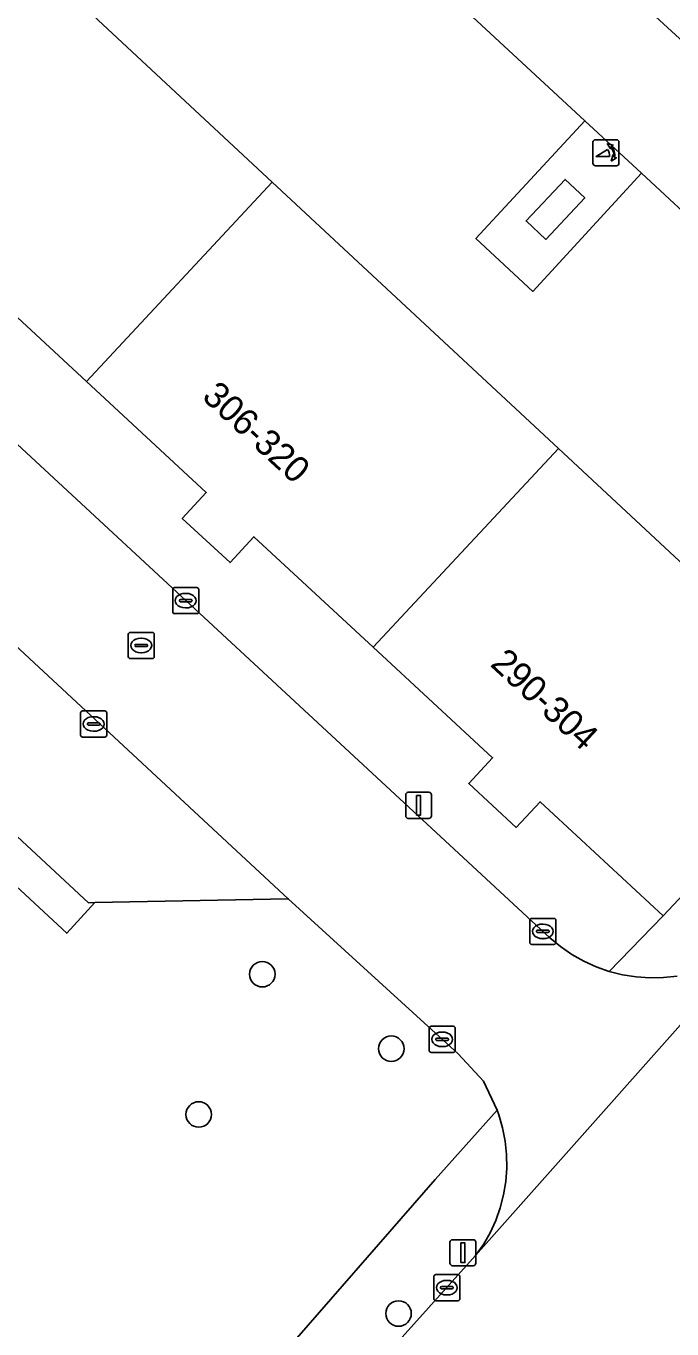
# Model space of a CAD drawing. Extents: x 159217 to 160349, y 381246 to 382172.
# Drawn here: x 159745.5 to 159770.3, y 381640 to 381690 of the extents above; entities that cross this region are included whole.
import ezdxf

# ---------------------------------------------------------------- set-up
doc = ezdxf.new("R2010")
doc.units = 0
for name, color, linetype in [('IMGEO_Boom', 7, 'Continuous'), ('IMGEO_Groenvoorziening', 7, 'Continuous'), ('IMGEO_Haag', 7, 'Continuous'), ('IMGEO_Kolk', 7, 'Continuous'), ('IMGEO_Lichtmast', 7, 'Continuous'), ('IMGEO_Pand', 7, 'Continuous'), ('IMGEO_Pand_nummerreeks', 7, 'Continuous'), ('IMGEO_Parkeervlak_open', 7, 'Continuous'), ('IMGEO_Poller', 7, 'Continuous'), ('IMGEO_Rijbaan_lokaal_open', 7, 'Continuous'), ('IMGEO_Rioolput', 7, 'Continuous'), ('IMGEO_Voetpad_open', 7, 'Continuous')]:
    doc.layers.add(name, color=color, linetype=linetype)

msp = doc.modelspace()

# ---------------------------------------------------------------- linework, layer by layer
at = {"layer": 'IMGEO_Boom'}
for centre in [(159754.531, 381653.633), (159759.481, 381650.775), (159752.091, 381648.251), (159759.76, 381640.61)]:
    msp.add_circle(centre, 0.489, dxfattribs=at)
at = {"layer": 'IMGEO_Groenvoorziening'}
for points in [[(159777.108, 381676.935), (159769.08, 381684.381), (159764.906, 381679.841), (159762.726, 381681.868), (159766.913, 381686.389), (159757.428, 381695.18), (159753.234, 381690.663), (159751.047, 381692.675), (159755.243, 381697.194), (159751.594, 381700.557), (159743.944, 381694.24), (159754.905, 381684.037), (159765.892, 381673.811), (159777.023, 381663.45), (159783.695, 381670.793), (159779.288, 381674.902), (159775.075, 381670.397), (159772.901, 381672.428), (159774.717, 381674.374)], [(159766.902, 381683.434), (159766.149, 381684.139), (159764.656, 381682.544), (159765.408, 381681.839)], [(159761.166, 381645.753), (159763.539, 381648.418), (159763.017, 381649.524), (159762.042, 381650.584), (159755.528, 381656.533), (159748.109, 381656.383), (159747.026, 381655.205), (159728.782, 381672.138), (159700.775, 381650.391), (159704.387, 381647.126), (159704.607, 381647.278), (159710.635, 381641.734), (159717.698, 381642.029), (159718.758, 381643.042), (159738.086, 381625.011), (159740.783, 381622.495), (159746.613, 381629.193), (159751.124, 381634.358), (159750.341, 381635.042), (159752.414, 381637.338), (159754.247, 381639.368), (159754.982, 381638.661)]]:
    msp.add_lwpolyline(points, close=True, dxfattribs=at)
msp.add_lwpolyline([(159700.681, 381650.48), (159700.775, 381650.391), (159728.782, 381672.138), (159747.026, 381655.205), (159748.109, 381656.383), (159747.861, 381656.378), (159726.517, 381676.221), (159734.019, 381676.5), (159732.609, 381677.842)], dxfattribs=at)
at = {"layer": 'IMGEO_Haag'}
msp.add_lwpolyline([(159700.681, 381650.48), (159700.775, 381650.391), (159728.782, 381672.138), (159747.026, 381655.205), (159748.109, 381656.383), (159747.861, 381656.378), (159726.517, 381676.221), (159734.019, 381676.5), (159732.609, 381677.842)], dxfattribs=at)
at = {"layer": 'IMGEO_Kolk'}
for p, q in [((159751.092, 381667.546), (159751.092, 381668.398)), ((159751.167, 381668.472), (159752.019, 381668.472)), ((159751.58, 381668.252), (159751.605, 381668.252)), ((159752.093, 381668.398), (159752.093, 381667.546)), ((159751.351, 381667.966), (159751.351, 381667.978)), ((159751.789, 381667.929), (159751.391, 381667.929)), ((159751.394, 381668.015), (159751.792, 381668.015)), ((159751.603, 381667.692), (159751.578, 381667.692)), ((159751.835, 381667.978), (159751.835, 381667.966)), ((159752.019, 381667.472), (159751.167, 381667.472)), ((159747.56, 381662.812), (159747.56, 381663.664)), ((159747.635, 381663.738), (159748.487, 381663.738)), ((159748.561, 381663.664), (159748.561, 381662.812)), ((159747.819, 381663.232), (159747.819, 381663.244)), ((159748.257, 381663.195), (159747.859, 381663.195)), ((159747.862, 381663.281), (159748.26, 381663.281)), ((159748.048, 381663.518), (159748.073, 381663.518)), ((159748.303, 381663.244), (159748.303, 381663.232)), ((159748.487, 381662.738), (159747.635, 381662.738)), ((159748.071, 381662.958), (159748.046, 381662.958)), ((159764.795, 381654.852), (159764.795, 381655.704)), ((159764.87, 381655.778), (159765.722, 381655.778)), ((159765.283, 381655.558), (159765.308, 381655.558)), ((159765.796, 381655.704), (159765.796, 381654.852)), ((159765.054, 381655.272), (159765.054, 381655.284)), ((159765.492, 381655.235), (159765.094, 381655.235)), ((159765.097, 381655.321), (159765.495, 381655.321)), ((159765.538, 381655.284), (159765.538, 381655.272)), ((159765.722, 381654.778), (159764.87, 381654.778)), ((159765.306, 381654.998), (159765.281, 381654.998)), ((159760.933, 381650.708), (159760.933, 381651.56)), ((159761.008, 381651.634), (159761.86, 381651.634)), ((159761.934, 381651.56), (159761.934, 381650.708)), ((159761.192, 381651.128), (159761.192, 381651.14)), ((159761.63, 381651.091), (159761.232, 381651.091)), ((159761.235, 381651.177), (159761.633, 381651.177)), ((159761.421, 381651.414), (159761.446, 381651.414)), ((159761.676, 381651.14), (159761.676, 381651.128)), ((159761.86, 381650.634), (159761.008, 381650.634)), ((159761.444, 381650.854), (159761.419, 381650.854)), ((159761.187, 381642.103), (159762.039, 381642.103)), ((159761.112, 381641.177), (159761.112, 381642.029)), ((159761.371, 381641.597), (159761.371, 381641.609)), ((159761.809, 381641.56), (159761.411, 381641.56)), ((159761.414, 381641.646), (159761.812, 381641.646)), ((159761.6, 381641.883), (159761.625, 381641.883)), ((159761.855, 381641.609), (159761.855, 381641.597)), ((159762.113, 381642.029), (159762.113, 381641.177)), ((159762.039, 381641.103), (159761.187, 381641.103)), ((159761.623, 381641.323), (159761.598, 381641.323))]:
    msp.add_line(p, q, dxfattribs=at)
for points in [[(159751.092, 381667.546), (159751.092, 381668.398)], [(159751.167, 381668.472), (159752.019, 381668.472)], [(159752.093, 381668.398), (159752.093, 381667.546)], [(159752.019, 381667.472), (159751.167, 381667.472)], [(159747.56, 381662.812), (159747.56, 381663.664)], [(159747.635, 381663.738), (159748.487, 381663.738)], [(159748.561, 381663.664), (159748.561, 381662.812)], [(159748.487, 381662.738), (159747.635, 381662.738)], [(159764.795, 381654.852), (159764.795, 381655.704)], [(159764.87, 381655.778), (159765.722, 381655.778)], [(159765.796, 381655.704), (159765.796, 381654.852)], [(159765.722, 381654.778), (159764.87, 381654.778)], [(159760.933, 381650.708), (159760.933, 381651.56)], [(159761.008, 381651.634), (159761.86, 381651.634)], [(159761.934, 381651.56), (159761.934, 381650.708)], [(159761.86, 381650.634), (159761.008, 381650.634)], [(159761.187, 381642.103), (159762.039, 381642.103)], [(159761.112, 381641.177), (159761.112, 381642.029)], [(159762.113, 381642.029), (159762.113, 381641.177)], [(159762.039, 381641.103), (159761.187, 381641.103)]]:
    msp.add_lwpolyline(points, dxfattribs=at)
for centre, radius, start, end in [((159751.169, 381668.396), 0.0765, 91.552, 178.448), ((159751.169, 381668.396), 0.0765, 91.552, 178.448), ((159752.017, 381668.396), 0.0765, 1.552, 88.448), ((159752.017, 381668.396), 0.0765, 1.552, 88.448), ((159751.391, 381667.975), 0.0403, 85.8775, 175.7526), ((159751.388, 381667.965), 0.0366, 178.938, 274.7102), ((159751.792, 381667.972), 0.043, 264.8664, 352.4533), ((159751.796, 381667.977), 0.0386, 1.7309, 96.639), ((159751.169, 381667.548), 0.0765, 181.552, 268.448), ((159751.169, 381667.548), 0.0765, 181.552, 268.448), ((159752.017, 381667.548), 0.0765, 271.552, 358.448), ((159752.017, 381667.548), 0.0765, 271.552, 358.448), ((159747.637, 381663.662), 0.0765, 91.552, 178.448), ((159747.637, 381663.662), 0.0765, 91.552, 178.448), ((159748.485, 381663.662), 0.0765, 1.552, 88.448), ((159748.485, 381663.662), 0.0765, 1.552, 88.448), ((159747.859, 381663.241), 0.0403, 85.8775, 175.7526), ((159747.856, 381663.231), 0.0366, 178.938, 274.7102), ((159748.26, 381663.238), 0.043, 264.8664, 352.4533), ((159748.264, 381663.243), 0.0386, 1.7309, 96.639), ((159747.637, 381662.814), 0.0765, 181.552, 268.448), ((159747.637, 381662.814), 0.0765, 181.552, 268.448), ((159748.485, 381662.814), 0.0765, 271.552, 358.448), ((159748.485, 381662.814), 0.0765, 271.552, 358.448), ((159764.872, 381655.702), 0.0765, 91.552, 178.448), ((159764.872, 381655.702), 0.0765, 91.552, 178.448), ((159765.72, 381655.702), 0.0765, 1.552, 88.448), ((159765.72, 381655.702), 0.0765, 1.552, 88.448), ((159765.094, 381655.281), 0.0403, 85.8775, 175.7526), ((159765.091, 381655.271), 0.0366, 178.938, 274.7102), ((159765.495, 381655.278), 0.043, 264.8664, 352.4533), ((159765.499, 381655.283), 0.0386, 1.7309, 96.639), ((159764.872, 381654.854), 0.0765, 181.552, 268.448), ((159764.872, 381654.854), 0.0765, 181.552, 268.448), ((159765.72, 381654.854), 0.0765, 271.552, 358.448), ((159765.72, 381654.854), 0.0765, 271.552, 358.448), ((159761.01, 381651.558), 0.0765, 91.552, 178.448), ((159761.01, 381651.558), 0.0765, 91.552, 178.448), ((159761.858, 381651.558), 0.0765, 1.552, 88.448), ((159761.858, 381651.558), 0.0765, 1.552, 88.448), ((159761.232, 381651.137), 0.0403, 85.8775, 175.7526), ((159761.229, 381651.127), 0.0366, 178.938, 274.7102), ((159761.633, 381651.134), 0.043, 264.8664, 352.4533), ((159761.637, 381651.139), 0.0386, 1.7309, 96.639), ((159761.01, 381650.71), 0.0765, 181.552, 268.448), ((159761.01, 381650.71), 0.0765, 181.552, 268.448), ((159761.858, 381650.71), 0.0765, 271.552, 358.448), ((159761.858, 381650.71), 0.0765, 271.552, 358.448), ((159761.189, 381642.027), 0.0765, 91.552, 178.448), ((159761.189, 381642.027), 0.0765, 91.552, 178.448), ((159762.037, 381642.027), 0.0765, 1.552, 88.448), ((159762.037, 381642.027), 0.0765, 1.552, 88.448), ((159761.411, 381641.606), 0.0403, 85.8775, 175.7526), ((159761.408, 381641.596), 0.0366, 178.938, 274.7102), ((159761.812, 381641.603), 0.043, 264.8664, 352.4533), ((159761.816, 381641.608), 0.0386, 1.7309, 96.639), ((159761.189, 381641.179), 0.0765, 181.552, 268.448), ((159761.189, 381641.179), 0.0765, 181.552, 268.448), ((159762.037, 381641.179), 0.0765, 271.552, 358.448), ((159762.037, 381641.179), 0.0765, 271.552, 358.448)]:
    msp.add_arc(centre, radius, start, end, dxfattribs=at)
for centre, major_axis, ratio, start_param, end_param in [((159751.579, 381667.972), (-0.387, 0.002), 0.722429, 4.712389, 7.853982), ((159751.604, 381667.972), (-0.39, 0.002), 0.717154, 1.570796, 4.712389), ((159748.047, 381663.238), (-0.387, 0.002), 0.722429, 4.712389, 7.853982), ((159748.072, 381663.238), (-0.39, 0.002), 0.717154, 1.570796, 4.712389), ((159765.282, 381655.278), (-0.387, 0.002), 0.722429, 4.712389, 7.853982), ((159765.307, 381655.278), (-0.39, 0.002), 0.717154, 1.570796, 4.712389), ((159761.42, 381651.134), (-0.387, 0.002), 0.722429, 4.712389, 7.853982), ((159761.445, 381651.134), (-0.39, 0.002), 0.717154, 1.570796, 4.712389), ((159761.599, 381641.603), (-0.387, 0.002), 0.722429, 4.712389, 7.853982), ((159761.624, 381641.603), (-0.39, 0.002), 0.717154, 1.570796, 4.712389)]:
    msp.add_ellipse(centre, major_axis=major_axis, ratio=ratio, start_param=start_param, end_param=end_param, dxfattribs=at)
at = {"layer": 'IMGEO_Lichtmast'}
for p, q in [((159760.134, 381660.616), (159760.924, 381660.616)), ((159760.924, 381660.616), (159760.134, 381660.616)), ((159760.034, 381659.716), (159760.034, 381660.516)), ((159760.034, 381660.516), (159760.034, 381659.716)), ((159761.024, 381660.516), (159761.024, 381659.716)), ((159761.024, 381659.716), (159761.024, 381660.516)), ((159760.924, 381659.616), (159760.134, 381659.616)), ((159760.134, 381659.616), (159760.924, 381659.616)), ((159761.733, 381642.544), (159761.733, 381643.344)), ((159761.733, 381643.344), (159761.733, 381642.544)), ((159761.833, 381643.444), (159762.623, 381643.444)), ((159762.623, 381643.444), (159761.833, 381643.444)), ((159762.723, 381643.344), (159762.723, 381642.544)), ((159762.723, 381642.544), (159762.723, 381643.344)), ((159762.623, 381642.444), (159761.833, 381642.444)), ((159761.833, 381642.444), (159762.623, 381642.444))]:
    msp.add_line(p, q, dxfattribs=at)
for points in [[(159760.454, 381660.491), (159760.604, 381660.491), (159760.604, 381659.741), (159760.454, 381659.741), (159760.454, 381660.491)], [(159762.153, 381643.319), (159762.303, 381643.319), (159762.303, 381642.569), (159762.153, 381642.569), (159762.153, 381643.319)]]:
    msp.add_lwpolyline(points, dxfattribs=at)
for centre, start, end in [((159760.134, 381660.516), 90, 180), ((159760.134, 381660.516), 90, 180), ((159760.924, 381660.516), 0, 90), ((159760.924, 381660.516), 360, 90), ((159760.134, 381659.716), 180, 270), ((159760.134, 381659.716), 180, 270), ((159760.924, 381659.716), 270, 0), ((159760.924, 381659.716), 270, 0), ((159761.833, 381643.344), 90, 180), ((159761.833, 381643.344), 90, 180), ((159762.623, 381643.344), 0, 90), ((159762.623, 381643.344), 360, 90), ((159761.833, 381642.544), 180, 270), ((159761.833, 381642.544), 180, 270), ((159762.623, 381642.544), 270, 0), ((159762.623, 381642.544), 270, 0)]:
    msp.add_arc(centre, 0.1, start, end, dxfattribs=at)
at = {"layer": 'IMGEO_Pand'}
for points in [[(159747.779, 381676.381), (159754.905, 381684.037), (159743.944, 381694.24), (159743.744, 381694.426), (159742.446, 381693.004), (159736.668, 381686.675), (159741.352, 381682.335), (159740.436, 381681.346), (159742.263, 381679.653), (159743.179, 381680.642)], [(159747.779, 381676.381), (159752.378, 381672.12), (159751.462, 381671.131), (159753.296, 381669.433), (159754.212, 381670.422), (159758.79, 381666.181), (159765.892, 381673.811), (159754.905, 381684.037)], [(159765.892, 381673.811), (159758.79, 381666.181), (159763.368, 381661.94), (159762.452, 381660.951), (159764.271, 381659.266), (159765.188, 381660.256), (159769.912, 381655.879), (159777.023, 381663.45)]]:
    msp.add_lwpolyline(points, close=True, dxfattribs=at)
at = {"layer": 'IMGEO_Parkeervlak_open'}
for points in [[(159758.819, 381700.298), (159783.162, 381677.984), (159783.408, 381678.357), (159786.752, 381682.146), (159762.545, 381704.335)], [(159734.019, 381676.5), (159726.517, 381676.221), (159747.861, 381656.378), (159748.109, 381656.383), (159755.528, 381656.533)]]:
    msp.add_lwpolyline(points, close=True, dxfattribs=at)
at = {"layer": 'IMGEO_Poller'}
for p, q in [((159767.22, 381685.565), (159767.22, 381684.758)), ((159767.22, 381685.565), (159767.22, 381684.758)), ((159768.122, 381685.66), (159767.314, 381685.66)), ((159768.122, 381685.66), (159767.314, 381685.66)), ((159768.216, 381684.758), (159768.216, 381685.565)), ((159768.216, 381684.758), (159768.216, 381685.565)), ((159767.314, 381684.663), (159768.122, 381684.663)), ((159767.314, 381684.663), (159768.122, 381684.663))]:
    msp.add_line(p, q, dxfattribs=at)
for points in [[(159767.855, 381685.016), (159767.342, 381685.016), (159767.772, 381685.291)], [(159767.899, 381685.389), (159767.887, 381685.316), (159767.762, 381685.521)], [(159767.762, 381685.521), (159767.993, 381685.455), (159767.922, 381685.423)], [(159767.915, 381684.844), (159767.981, 381685.075), (159768.011, 381685.007)], [(159768.047, 381684.98), (159768.119, 381684.969), (159767.915, 381684.844)]]:
    msp.add_lwpolyline(points, dxfattribs=at)
for centre, radius, start, end in [((159767.314, 381685.565), 0.0946, 90, 180), ((159767.314, 381685.565), 0.0946, 90, 180), ((159768.122, 381685.565), 0.0946, 0, 90), ((159768.122, 381685.565), 0.0946, 0, 90), ((159767.527, 381685.066), 0.332, 351.3247, 42.4854), ((159767.541, 381685.076), 0.476, 351.7527, 41.1691), ((159767.541, 381685.076), 0.516, 349.3569, 42.2912), ((159767.314, 381684.758), 0.0946, 180, 270), ((159767.314, 381684.758), 0.0946, 180, 270), ((159768.122, 381684.758), 0.0946, 270, 0), ((159768.122, 381684.758), 0.0946, 270, 0)]:
    msp.add_arc(centre, radius, start, end, dxfattribs=at)
at = {"layer": 'IMGEO_Rijbaan_lokaal_open'}
for points in [[(159757.428, 381695.18), (159766.913, 381686.389), (159769.08, 381684.381), (159777.108, 381676.935), (159779.288, 381674.902), (159783.695, 381670.793), (159786.083, 381673.243), (159783.433, 381675.763), (159783.406, 381675.795), (159783.298, 381675.938), (159783.203, 381676.09), (159783.122, 381676.25), (159783.055, 381676.416), (159783.004, 381676.588), (159782.968, 381676.764), (159782.949, 381676.942), (159782.945, 381677.121), (159782.957, 381677.3), (159782.985, 381677.477), (159783.029, 381677.651), (159783.088, 381677.821), (159783.162, 381677.984), (159758.819, 381700.298)], [(159770.456, 381653.565), (159769.932, 381653.506), (159769.404, 381653.494), (159768.877, 381653.529), (159768.356, 381653.612), (159767.844, 381653.74), (159767.345, 381653.914), (159766.864, 381654.132), (159766.405, 381654.392), (159765.97, 381654.692), (159765.564, 381655.029), (159732.893, 381685.294)], [(159777.946, 381650.837), (159790.395, 381664.545), (159804.686, 381680.282), (159800.187, 381684.401), (159791.476, 381674.818), (159788.56, 381671.616), (159785.974, 381668.761), (159773.755, 381655.266), (159762.718, 381642.832), (159756.181, 381635.556)], [(159734.019, 381676.5), (159755.528, 381656.533), (159762.042, 381650.584), (159763.017, 381649.524), (159763.539, 381648.418), (159763.606, 381648.233), (159763.751, 381647.736), (159763.851, 381647.227), (159763.906, 381646.712), (159763.914, 381646.194), (159763.876, 381645.677), (159763.792, 381645.166), (159763.663, 381644.665), (159763.489, 381644.177), (159763.273, 381643.706), (159763.015, 381643.257), (159762.718, 381642.832), (159773.755, 381655.266)]]:
    msp.add_lwpolyline(points, dxfattribs=at)
at = {"layer": 'IMGEO_Rioolput'}
for p, q in [((159749.384, 381665.824), (159749.384, 381666.676)), ((159749.459, 381666.75), (159750.311, 381666.75)), ((159750.385, 381666.676), (159750.385, 381665.824)), ((159749.643, 381666.244), (159749.643, 381666.256)), ((159750.081, 381666.207), (159749.683, 381666.207)), ((159749.686, 381666.293), (159750.084, 381666.293)), ((159749.872, 381666.53), (159749.897, 381666.53)), ((159750.127, 381666.256), (159750.127, 381666.244)), ((159750.311, 381665.75), (159749.459, 381665.75)), ((159749.895, 381665.97), (159749.87, 381665.97))]:
    msp.add_line(p, q, dxfattribs=at)
for points in [[(159749.384, 381665.824), (159749.384, 381666.676)], [(159749.459, 381666.75), (159750.311, 381666.75)], [(159750.385, 381666.676), (159750.385, 381665.824)], [(159750.311, 381665.75), (159749.459, 381665.75)]]:
    msp.add_lwpolyline(points, dxfattribs=at)
for centre, radius, start, end in [((159749.461, 381666.674), 0.0765, 91.552, 178.448), ((159749.461, 381666.674), 0.0765, 91.552, 178.448), ((159750.309, 381666.674), 0.0765, 1.552, 88.448), ((159750.309, 381666.674), 0.0765, 1.552, 88.448), ((159749.683, 381666.253), 0.0403, 85.8775, 175.7526), ((159749.68, 381666.243), 0.0366, 178.938, 274.7102), ((159750.084, 381666.25), 0.043, 264.8664, 352.4533), ((159750.088, 381666.255), 0.0386, 1.7309, 96.639), ((159749.461, 381665.826), 0.0765, 181.552, 268.448), ((159749.461, 381665.826), 0.0765, 181.552, 268.448), ((159750.309, 381665.826), 0.0765, 271.552, 358.448), ((159750.309, 381665.826), 0.0765, 271.552, 358.448)]:
    msp.add_arc(centre, radius, start, end, dxfattribs=at)
for centre, major_axis, ratio, start_param, end_param in [((159749.871, 381666.25), (-0.387, 0.002), 0.722429, 4.712389, 7.853982), ((159749.896, 381666.25), (-0.39, 0.002), 0.717154, 1.570796, 4.712389)]:
    msp.add_ellipse(centre, major_axis=major_axis, ratio=ratio, start_param=start_param, end_param=end_param, dxfattribs=at)
at = {"layer": 'IMGEO_Voetpad_open'}
for points in [[(159766.913, 381686.389), (159762.726, 381681.868), (159764.906, 381679.841), (159769.08, 381684.381)], [(159765.408, 381681.839), (159764.656, 381682.544), (159766.149, 381684.139), (159766.902, 381683.434)]]:
    msp.add_lwpolyline(points, close=True, dxfattribs=at)
for points in [[(159732.893, 381685.294), (159765.564, 381655.029), (159765.97, 381654.692), (159766.405, 381654.392), (159766.864, 381654.132), (159767.345, 381653.914), (159767.844, 381653.74), (159769.912, 381655.879), (159765.188, 381660.256), (159764.271, 381659.266), (159762.452, 381660.951), (159763.368, 381661.94), (159758.79, 381666.181), (159754.212, 381670.422), (159753.296, 381669.433), (159751.462, 381671.131), (159752.378, 381672.12), (159747.779, 381676.381), (159743.179, 381680.642)], [(159777.023, 381663.45), (159769.912, 381655.879), (159767.844, 381653.74), (159768.356, 381653.612), (159768.877, 381653.529), (159769.404, 381653.494), (159769.932, 381653.506), (159770.456, 381653.565)], [(159756.181, 381635.556), (159762.718, 381642.832), (159763.015, 381643.257), (159763.273, 381643.706), (159763.489, 381644.177), (159763.663, 381644.665), (159763.792, 381645.166), (159763.876, 381645.677), (159763.914, 381646.194), (159763.906, 381646.712), (159763.851, 381647.227), (159763.751, 381647.736), (159763.606, 381648.233), (159763.539, 381648.418), (159761.166, 381645.753), (159754.982, 381638.661), (159754.247, 381639.368), (159752.414, 381637.338), (159750.341, 381635.042), (159751.124, 381634.358), (159746.613, 381629.193), (159740.783, 381622.495), (159737.753, 381619.015), (159736.988, 381618.134)]]:
    msp.add_lwpolyline(points, dxfattribs=at)

# ---------------------------------------------------------------- texts
at = {"layer": 'IMGEO_Pand_nummerreeks'}
for s, rotation, p in [('306-320', 317.1909, (159752.175, 381675.743)), ('290-304', 317.1919, (159763.239, 381665.495))]:
    msp.add_text(s, height=1, rotation=rotation, dxfattribs=at).set_placement(p)

doc.saveas('drawing.dxf')
